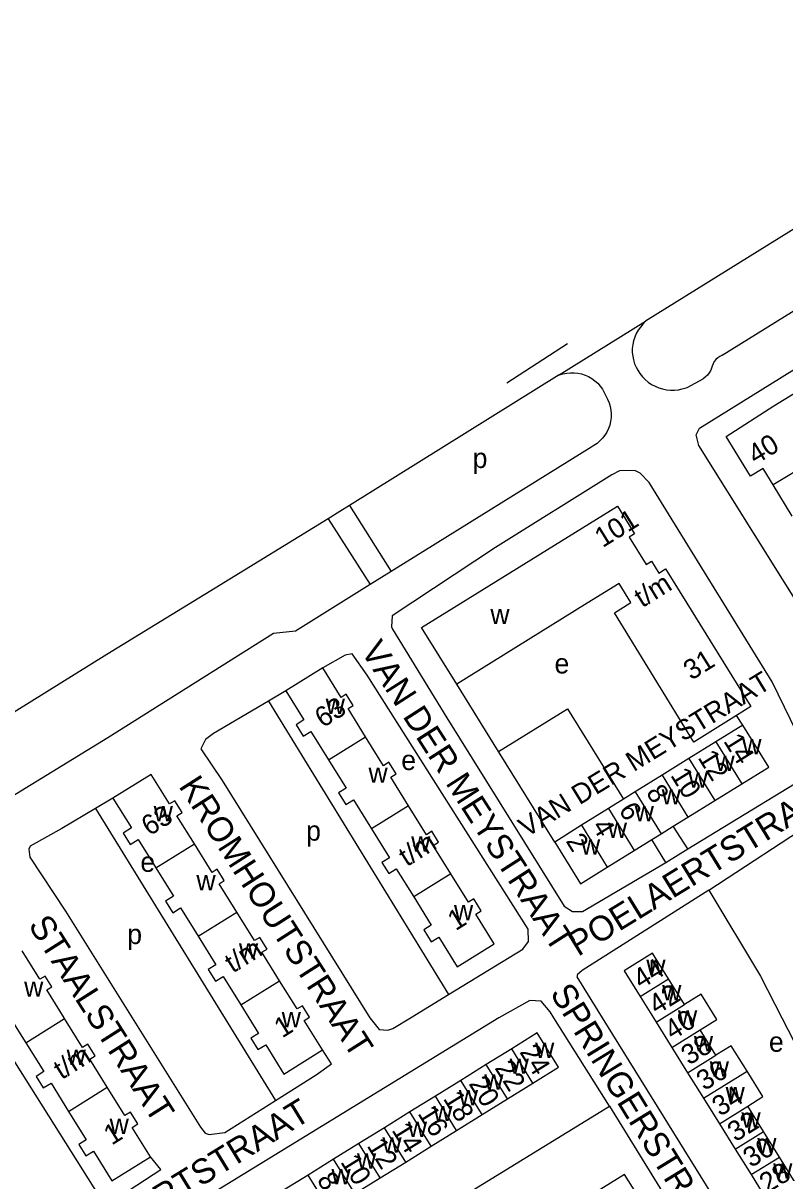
# Model space of a CAD drawing. Extents: x 159294 to 161936, y 384538 to 386517.
# Drawn here: x 160227.2 to 160380.3, y 386133.9 to 386366.6 of the extents above; entities that cross this region are included whole.
import ezdxf

# ---------------------------------------------------------------- set-up
doc = ezdxf.new("R2010")
doc.units = 0
for name, color, linetype in [('BLT_Basislijn', 7, 'Continuous'), ('BLT_Bebouwing', 7, 'Continuous'), ('BLT_Centroide', 7, 'Continuous'), ('BLT_Huisnummer', 7, 'Continuous'), ('BLT_Huisnummer_ tussenligend', 7, 'Continuous'), ('BLT_Huisnummer_reeks', 7, 'Continuous'), ('BLT_Onderverdeling_panden', 7, 'Continuous'), ('BLT_Straatnaam', 7, 'Continuous'), ('BLT_Straatnaam_verkleind', 7, 'Continuous'), ('BLT_Vlakafsluiter', 7, 'Continuous')]:
    doc.layers.add(name, color=color, linetype=linetype)

msp = doc.modelspace()

# ---------------------------------------------------------------- linework, layer by layer
at = {"layer": 'BLT_Basislijn'}
for p, q in [((160388.87, 386329.47), (160352.33, 386306.7)), ((160367.73, 386299.87), (160404.17, 386322.61)), ((160324.44, 386294.35), (160336.65, 386302.21)), ((160334.95, 386295.96), (160292.78, 386269.64)), ((160360.7, 386293.41), (160363.93, 386295.14)), ((160341.49, 386281.48), (160301.21, 386256.39)), ((160292.78, 386269.64), (160301.21, 386256.39)), ((160288.53, 386267.01), (160296.97, 386253.75)), ((160301.21, 386256.39), (160296.97, 386253.75)), ((160322.74, 386220.21), (160314.36, 386233.73)), ((160276.51, 386230.35), (160312.68, 386171.32)), ((160371.86, 386225.52), (160370.62, 386227.44)), ((160334.05, 386202), (160322.74, 386220.21)), ((160241.74, 386208.73), (160277.91, 386150.02)), ((160360.8, 386200.61), (160357.86, 386205.16)), ((160356.4, 386197.9), (160353.56, 386202.5)), ((160356.4, 386197.9), (160360.8, 386200.61)), ((160206.88, 386187.16), (160243.71, 386128.83)), ((160314.86, 386130.3), (160345.04, 386148.88)), ((160345.04, 386148.88), (160357.16, 386129.3))]:
    msp.add_line(p, q, dxfattribs=at)
for points in [[(160409.36, 386260.18), (160409.23, 386258.49), (160391, 386246.88), (160388.07, 386245.18), (160385.65, 386245.54), (160363.06, 386281.74), (160362.46, 386283.87), (160363.16, 386285.18), (160493.61, 386366.27), (160494.3, 386366.65)], [(160352.33, 386306.7), (160351.8, 386306.11), (160351.28, 386305.53), (160350.83, 386304.9), (160350.45, 386304.22), (160350.14, 386303.51), (160349.9, 386302.77), (160349.74, 386302), (160349.66, 386301.23), (160349.65, 386300.45), (160349.73, 386299.68), (160349.89, 386298.92), (160350.12, 386298.17), (160350.43, 386297.46), (160350.77, 386296.86)], [(160367.73, 386299.87), (160367.26, 386299.65), (160366.83, 386299.36), (160366.45, 386299.01), (160366.13, 386298.6), (160365.88, 386298.15), (160365.7, 386297.67), (160365.64, 386297.45)], [(160350.77, 386296.86), (160351.2, 386296.19), (160351.7, 386295.56), (160352.26, 386294.99), (160352.87, 386294.47), (160353.54, 386294.02), (160354.24, 386293.64), (160354.98, 386293.33), (160355.74, 386293.09), (160356.53, 386292.93), (160357.33, 386292.85), (160358.13, 386292.85), (160358.93, 386292.93), (160359.71, 386293.09), (160360.48, 386293.33), (160360.7, 386293.41)], [(160365.64, 386297.45), (160365.42, 386296.89), (160365.12, 386296.36), (160364.76, 386295.88), (160364.33, 386295.45), (160363.93, 386295.14)], [(160334.95, 386295.96), (160335.72, 386296.11), (160336.46, 386296.27), (160337.21, 386296.35), (160337.97, 386296.35), (160338.73, 386296.27), (160339.47, 386296.11), (160340.19, 386295.88), (160340.88, 386295.57), (160341.53, 386295.19), (160342.14, 386294.74), (160342.7, 386294.23), (160343.21, 386293.67), (160343.65, 386293.05), (160344.02, 386292.39), (160344.33, 386291.68)], [(160344.33, 386291.68), (160344.7, 386291.01), (160344.99, 386290.31), (160345.21, 386289.59), (160345.35, 386288.84), (160345.41, 386288.09), (160345.39, 386287.33), (160345.29, 386286.58), (160345.12, 386285.84), (160344.86, 386285.12), (160344.54, 386284.44), (160344.14, 386283.79), (160343.67, 386283.19), (160343.15, 386282.64), (160342.57, 386282.15), (160341.94, 386281.73), (160341.49, 386281.48)], [(160360.8, 386200.61), (160383.77, 386214.61), (160385.27, 386216.2), (160385.11, 386219.06), (160377.79, 386234.18), (160353.05, 386274.29), (160351.21, 386276.18), (160350.18, 386276.71), (160347.09, 386276.65), (160345.53, 386275.8), (160322.16, 386261.2), (160301.38, 386247.51), (160301.22, 386245.24), (160301.43, 386244.77), (160312.37, 386226.96), (160335.95, 386189.08), (160337.64, 386188.04), (160339.61, 386188.04), (160356.4, 386197.9)], [(160292.78, 386269.64), (160290.85, 386268.43), (160288.53, 386267.01)], [(160288.53, 386267.01), (160265.78, 386253.05), (160244.05, 386239.67)], [(160296.97, 386253.75), (160281.96, 386244.4), (160277.52, 386243.95), (160244.21, 386222.95)], [(160244.05, 386239.67), (160185.05, 386203.05), (160136.24, 386172.78), (160121.03, 386163.25)], [(160312.68, 386171.32), (160327.66, 386180.46), (160328.76, 386181.97), (160328.73, 386184.48), (160296.34, 386235.58), (160293.32, 386239.84), (160291.92, 386239.58), (160287.43, 386237.02)], [(160279.99, 386232.4), (160276.51, 386230.35)], [(160276.51, 386230.35), (160265.44, 386223.84), (160263.85, 386222.64), (160262.93, 386220.72), (160267.2, 386214.37), (160296.88, 386166.67), (160298.79, 386164.28), (160300.48, 386164.15), (160301.5, 386164.5), (160305.05, 386166.67), (160312.68, 386171.32)], [(160322.74, 386220.21), (160336.6, 386228.8), (160347.89, 386210.61)], [(160244.21, 386222.95), (160199.09, 386195.35), (160158.97, 386170.44), (160133.23, 386154.38)], [(160245.24, 386210.81), (160241.74, 386208.73)], [(160241.74, 386208.73), (160234.97, 386204.71), (160228.64, 386201.18), (160228.32, 386200.55), (160228.52, 386198.94), (160235.7, 386188.09), (160249.1, 386166.67), (160262.85, 386144.69), (160263.81, 386143.46), (160264.59, 386143.21), (160267.71, 386143.6), (160277.91, 386150.02)], [(160365.03, 386192.34), (160386.96, 386206.69), (160388.39, 386206.85), (160390.3, 386206.34), (160391.41, 386205), (160409.36, 386166.67), (160421.55, 386140.65), (160423.49, 386136.09), (160418.8, 386134.45)], [(160365.03, 386192.34), (160339.6, 386176.18), (160338.66, 386175.38), (160338.5, 386174.9), (160343.61, 386166.67), (160375.58, 386115.12)], [(160365.03, 386192.34), (160375.41, 386175), (160379.69, 386166.67), (160398.73, 386129.63), (160399.65, 386128.07)], [(160345.04, 386148.88), (160333.88, 386166.67), (160333.15, 386167.83), (160331.35, 386170.03), (160329.05, 386170.15), (160322.85, 386166.67), (160265.21, 386131.35)], [(160277.91, 386150.02), (160286.13, 386155.2), (160289.18, 386157.4), (160287.4, 386160.19)], [(160243.71, 386128.83), (160254.88, 386136.16), (160252.81, 386138.73)]]:
    msp.add_lwpolyline(points, dxfattribs=at)
at = {"layer": 'BLT_Bebouwing'}
for p, q in [((160381.81, 386267.53), (160377.97, 386273.8)), ((160287.43, 386237.02), (160279.99, 386232.4)), ((160371.86, 386225.52), (160366.45, 386222.15)), ((160366.45, 386222.15), (160361.05, 386218.8)), ((160361.05, 386218.8), (160355.65, 386215.44)), ((160355.65, 386215.44), (160350.25, 386212.08)), ((160347.89, 386210.61), (160344.85, 386208.72)), ((160350.25, 386212.08), (160347.89, 386210.61)), ((160344.85, 386208.72), (160339.45, 386205.36)), ((160339.45, 386205.36), (160334.05, 386202)), ((160353.56, 386202.5), (160355.44, 386203.67)), ((160355.44, 386203.67), (160357.86, 386205.16)), ((160360.14, 386169.3), (160356.91, 386174.5)), ((160354.45, 386165.76), (160357.63, 386160.66)), ((160366.47, 386159.14), (160363.32, 386164.21)), ((160325.42, 386160.43), (160320.3, 386157.25)), ((160357.63, 386160.66), (160360.78, 386155.6)), ((160320.3, 386157.25), (160315.18, 386154.08)), ((160360.78, 386155.6), (160363.97, 386150.48)), ((160315.18, 386154.08), (160310.06, 386150.9)), ((160324.57, 386150.36), (160329.69, 386153.54)), ((160310.06, 386150.9), (160304.95, 386147.73)), ((160319.46, 386147.19), (160324.57, 386150.36)), ((160363.97, 386150.48), (160367.16, 386145.36)), ((160304.95, 386147.73), (160299.83, 386144.55)), ((160376.04, 386143.78), (160372.85, 386148.9)), ((160314.34, 386144.01), (160319.46, 386147.19)), ((160367.16, 386145.36), (160370.34, 386140.24)), ((160299.83, 386144.55), (160294.71, 386141.38)), ((160309.22, 386140.84), (160314.34, 386144.01)), ((160379.22, 386138.66), (160376.04, 386143.78)), ((160294.71, 386141.38), (160289.6, 386138.2)), ((160304.11, 386137.66), (160309.22, 386140.84)), ((160289.6, 386138.2), (160284.48, 386135.03)), ((160370.34, 386140.24), (160373.53, 386135.12)), ((160382.41, 386133.55), (160379.22, 386138.66)), ((160298.99, 386134.49), (160304.11, 386137.66)), ((160284.48, 386135.03), (160279.36, 386131.85)), ((160293.87, 386131.31), (160298.99, 386134.49)), ((160373.53, 386135.12), (160376.72, 386130))]:
    msp.add_line(p, q, dxfattribs=at)
for points in [[(160377.97, 386273.8), (160375.97, 386277.08), (160373.44, 386275.54), (160368.55, 386283.52), (160378.11, 386289.71), (160385.18, 386294.03), (160388.33, 386288.88), (160389.38, 386289.52), (160391.99, 386285.26), (160393.06, 386283.51), (160388.23, 386280.56), (160388.45, 386280.2)], [(160314.36, 386233.73), (160307.28, 386245.11), (160315.17, 386250), (160346.65, 386269.53), (160350.1, 386263.95), (160349.04, 386263.27), (160352.43, 386257.77), (160353.53, 386258.47), (160354.99, 386256.08), (160356.33, 386256.94), (160360.64, 386250), (160373.51, 386229.24), (160370.62, 386227.44)], [(160370.62, 386227.44), (160362.05, 386222.1), (160346.07, 386248.09), (160349.16, 386250), (160349.37, 386250.13), (160346.99, 386253.98), (160340.58, 386250), (160314.36, 386233.73)], [(160296.04, 386223.15), (160292.52, 386228.82), (160293.53, 386229.44), (160292.12, 386231.71), (160291.11, 386231.08), (160287.43, 386237.02)], [(160279.99, 386232.4), (160283.63, 386226.54), (160282.08, 386225.58), (160283.51, 386223.27), (160285.05, 386224.23), (160288.59, 386218.52)], [(160371.67, 386213.71), (160377.1, 386217.07), (160371.86, 386225.52)], [(160304.67, 386209.25), (160301.09, 386215.02), (160302.18, 386215.7), (160300.74, 386218.03), (160299.64, 386217.35), (160296.04, 386223.15)], [(160288.59, 386218.52), (160292.13, 386212.82), (160290.59, 386211.86), (160292.05, 386209.51), (160293.62, 386210.48), (160297.24, 386204.64)], [(160261.63, 386201.61), (160258.1, 386207.29), (160259.14, 386207.95), (160257.68, 386210.31), (160256.64, 386209.66), (160252.94, 386215.6), (160245.24, 386210.81)], [(160366.26, 386210.36), (160371.67, 386213.71)], [(160245.24, 386210.81), (160248.96, 386204.82), (160247.29, 386203.78), (160248.73, 386201.48), (160250.35, 386202.49), (160253.89, 386196.8)], [(160360.85, 386207.01), (160366.26, 386210.36)], [(160313.17, 386195.58), (160309.63, 386201.27), (160310.72, 386201.95), (160309.35, 386204.15), (160308.25, 386203.47), (160304.67, 386209.25)], [(160357.86, 386205.16), (160360.85, 386207.01)], [(160297.24, 386204.64), (160300.85, 386198.83), (160299.31, 386197.88), (160300.68, 386195.68), (160302.2, 386196.62), (160305.72, 386190.95)], [(160270.18, 386187.88), (160266.62, 386193.61), (160267.63, 386194.24), (160266.2, 386196.54), (160265.18, 386195.9), (160261.63, 386201.61)], [(160334.05, 386202), (160339.22, 386193.62), (160344.63, 386196.97)], [(160350.04, 386200.32), (160353.56, 386202.5)], [(160344.63, 386196.97), (160350.04, 386200.32)], [(160253.89, 386196.8), (160257.43, 386191.1), (160255.83, 386190.11), (160257.27, 386187.78), (160258.84, 386188.76), (160262.39, 386183.04)], [(160305.72, 386190.95), (160309.24, 386185.28), (160307.72, 386184.34), (160309.22, 386181.93), (160310.76, 386182.88), (160314.46, 386176.93), (160321.89, 386181.53), (160318.2, 386187.47), (160319.3, 386188.15), (160317.81, 386190.56), (160316.71, 386189.88), (160313.17, 386195.58)], [(160278.76, 386174.11), (160275.21, 386179.83), (160276.25, 386180.47), (160274.79, 386182.82), (160273.73, 386182.17), (160270.18, 386187.88)], [(160262.39, 386183.04), (160265.95, 386177.32), (160264.41, 386176.36), (160265.86, 386174.04), (160267.39, 386174.99), (160270.96, 386169.26)], [(160235.54, 386166.49), (160235.43, 386166.67), (160231.94, 386172.27), (160232.97, 386172.91), (160231.62, 386175.06), (160230.58, 386174.41), (160227.01, 386180.13)], [(160356.91, 386174.5), (160353.72, 386179.62), (160348.03, 386176.07), (160351.22, 386170.96)], [(160219.24, 386175.28), (160222.79, 386169.58), (160221.26, 386168.63), (160222.49, 386166.67), (160222.61, 386166.47), (160222.92, 386166.67), (160224.14, 386167.42), (160224.61, 386166.67), (160227.74, 386161.63)], [(160287.4, 386160.19), (160283.71, 386166.12), (160284.58, 386166.67), (160284.76, 386166.78), (160283.34, 386169.07), (160282.3, 386168.43), (160278.76, 386174.11)], [(160351.22, 386170.96), (160353.89, 386166.67), (160354.45, 386165.76)], [(160363.32, 386164.21), (160366.68, 386166.3), (160363.5, 386171.4), (160360.14, 386169.3)], [(160270.96, 386169.26), (160272.57, 386166.67), (160274.52, 386163.52), (160272.94, 386162.54), (160274.37, 386160.25), (160275.96, 386161.24), (160279.62, 386155.35), (160287.4, 386160.19)], [(160244.12, 386152.68), (160240.58, 386158.36), (160241.65, 386159.03), (160240.21, 386161.35), (160239.15, 386160.69), (160235.54, 386166.49)], [(160227.74, 386161.63), (160231.35, 386155.85), (160229.81, 386154.88), (160231.25, 386152.57), (160232.8, 386153.53), (160236.34, 386147.84)], [(160329.69, 386153.54), (160334.8, 386156.71), (160330.53, 386163.6), (160325.42, 386160.43)], [(160372.74, 386155.92), (160369.56, 386161.02), (160366.47, 386159.14)], [(160372.85, 386148.9), (160375.91, 386150.82), (160372.74, 386155.92)], [(160252.81, 386138.73), (160249.14, 386144.63), (160250.23, 386145.31), (160248.76, 386147.66), (160247.67, 386146.98), (160244.12, 386152.68)], [(160236.34, 386147.84), (160239.89, 386142.15), (160238.38, 386141.2), (160239.82, 386138.88), (160241.35, 386139.84), (160245.05, 386133.9), (160252.81, 386138.73)], [(160346.49, 386126.35), (160351.61, 386129.52), (160348.1, 386135.18), (160343.85, 386132.55), (160342.98, 386132.01)]]:
    msp.add_lwpolyline(points, dxfattribs=at)
at = {"layer": 'BLT_Onderverdeling_panden'}
for p, q in [((160388.45, 386280.2), (160377.97, 386273.8)), ((160288.59, 386218.52), (160296.04, 386223.15)), ((160366.45, 386222.15), (160371.67, 386213.71)), ((160361.05, 386218.8), (160366.26, 386210.36)), ((160355.65, 386215.44), (160360.85, 386207.01)), ((160350.25, 386212.08), (160355.44, 386203.67)), ((160304.67, 386209.25), (160297.24, 386204.64)), ((160344.85, 386208.72), (160350.04, 386200.32)), ((160339.45, 386205.36), (160344.63, 386196.97)), ((160253.89, 386196.8), (160261.63, 386201.61)), ((160313.17, 386195.58), (160305.72, 386190.95)), ((160262.39, 386183.04), (160270.18, 386187.88)), ((160270.96, 386169.26), (160278.76, 386174.11)), ((160351.22, 386170.96), (160356.91, 386174.5)), ((160354.45, 386165.76), (160360.14, 386169.3)), ((160227.74, 386161.63), (160235.54, 386166.49)), ((160357.63, 386160.66), (160363.32, 386164.21)), ((160329.69, 386153.54), (160325.42, 386160.43)), ((160360.78, 386155.6), (160366.47, 386159.14)), ((160324.57, 386150.36), (160320.3, 386157.25)), ((160363.97, 386150.48), (160372.74, 386155.92)), ((160236.34, 386147.84), (160244.12, 386152.68)), ((160319.46, 386147.19), (160315.18, 386154.08)), ((160314.34, 386144.01), (160310.06, 386150.9)), ((160309.22, 386140.84), (160304.95, 386147.73)), ((160367.16, 386145.36), (160372.85, 386148.9)), ((160304.11, 386137.66), (160299.83, 386144.55)), ((160370.34, 386140.24), (160376.04, 386143.78)), ((160298.99, 386134.49), (160294.71, 386141.38)), ((160293.87, 386131.31), (160289.6, 386138.2)), ((160373.53, 386135.12), (160379.22, 386138.66)), ((160288.76, 386128.14), (160284.48, 386135.03))]:
    msp.add_line(p, q, dxfattribs=at)
at = {"layer": 'BLT_Vlakafsluiter'}
msp.add_line((160334.95, 386295.96), (160352.33, 386306.7), dxfattribs=at)

# ---------------------------------------------------------------- texts
at = {"layer": 'BLT_Centroide'}
for s, p in [('p', (160317.56, 386277.2)), ('w', (160321.12, 386245.81)), ('e', (160334.02, 386235.89)), ('w', (160288.02, 386227.75)), ('w', (160371.77, 386219.62)), ('e', (160303.21, 386216.47)), ('w', (160366.36, 386216.27)), ('w', (160296.62, 386213.91)), ('w', (160360.95, 386212.91)), ('w', (160355.55, 386209.55)), ('w', (160253.44, 386206.17)), ('w', (160350.14, 386206.19)), ('w', (160344.73, 386202.84)), ('p', (160284.08, 386202.27)), ('w', (160305.2, 386200.08)), ('w', (160339.34, 386199.48)), ('e', (160250.77, 386196)), ('w', (160262.03, 386192.27)), ('w', (160313.8, 386186.28)), ('p', (160248.13, 386181.48)), ('w', (160270.58, 386178.56)), ('w', (160352.47, 386175.28)), ('w', (160227.39, 386170.88)), ('w', (160355.66, 386170.16)), ('w', (160279.17, 386164.75)), ('w', (160358.84, 386165.06)), ('w', (160330.11, 386158.58)), ('w', (160362.03, 386159.94)), ('e', (160377.12, 386159.83)), ('w', (160235.94, 386157.19)), ('w', (160325, 386155.39)), ('w', (160365.22, 386154.81)), ('w', (160319.88, 386152.22)), ('w', (160314.77, 386149.05)), ('w', (160368.41, 386149.69)), ('w', (160309.64, 386145.88)), ('w', (160371.59, 386144.56)), ('w', (160244.58, 386143.3)), ('w', (160304.53, 386142.7)), ('w', (160299.41, 386139.52)), ('w', (160374.78, 386139.44)), ('w', (160294.3, 386136.34)), ('w', (160289.17, 386133.17)), ('w', (160377.97, 386134.34))]:
    msp.add_text(s, height=4, dxfattribs=at).set_placement(p)
at = {"layer": 'BLT_Huisnummer'}
for s, rotation, p in [('14', 301.7793, (160367.88, 386222.3)), ('10', 301.7793, (160357.22, 386215.43)), ('6', 301.7793, (160346.8, 386208.45)), ('2', 301.7793, (160336.18, 386202.21)), ('44', 31.9121, (160351.41, 386172.32)), ('40', 31.9093, (160357.73, 386162.06)), ('24', 301.8204, (160326.89, 386159.78)), ('36', 31.9093, (160364.14, 386151.89)), ('18', 301.8241, (160311.52, 386150.42)), ('32', 31.9139, (160370.39, 386141.6)), ('14', 301.8241, (160301.18, 386144.08)), ('10', 301.8181, (160290.88, 386137.68)), ('28', 31.9111, (160376.8, 386131.3))]:
    msp.add_text(s, height=4, rotation=rotation, dxfattribs=at).set_placement(p)
at = {"layer": 'BLT_Huisnummer_ tussenligend'}
for s, rotation, p in [('12', 301.7793, (160362.71, 386218.99)), ('8', 301.7793, (160352.31, 386211.98)), ('4', 301.7793, (160341.42, 386205.17)), ('42', 31.9093, (160354.56, 386167.18)), ('38', 31.9093, (160361.06, 386157.02)), ('22', 301.8241, (160321.88, 386156.58)), ('20', 301.8241, (160316.67, 386153.41)), ('34', 31.9139, (160367.29, 386146.72)), ('16', 301.8241, (160306.4, 386147.43)), ('12', 301.8181, (160296.19, 386140.93)), ('30', 31.9111, (160373.52, 386136.41)), ('8', 301.8219, (160286.13, 386134.1))]:
    msp.add_text(s, height=4, rotation=rotation, dxfattribs=at).set_placement(p)
at = {"layer": 'BLT_Huisnummer_reeks'}
for s, rotation, p in [('40', 31.4205, (160374.45, 386277.79)), ('101', 31.8087, (160343.69, 386261.08)), ('t/m', 31.8828, (160351.65, 386249)), ('31', 31.9411, (160361.53, 386234.41)), ('63', 31.9351, (160287.43, 386224.86)), ('63', 31.9351, (160252.57, 386203.12)), ('t/m', 31.9291, (160304.32, 386196.94)), ('1', 31.9323, (160314.13, 386184.05)), ('t/m', 31.9291, (160269.34, 386175.54)), ('1', 31.9323, (160279.26, 386162.48)), ('t/m', 31.9291, (160234.93, 386154.12)), ('1', 31.9323, (160244.99, 386140.93))]:
    msp.add_text(s, height=4, rotation=rotation, dxfattribs=at).set_placement(p)
at = {"layer": 'BLT_Straatnaam'}
for s, height, rotation, p in [('VAN DER MEYSTRAAT', 5, 302.6884, (160294.94, 386240.43)), ('KROMHOUTSTRAAT', 5, 302.6425, (160258.34, 386213.23)), ('POELAERTSTRAAT', 4.9999, 31.5533, (160338.75, 386178.88)), ('STAALSTRAAT', 4.9999, 302.441, (160228.1, 386185.28)), ('SPRINGERSTRAAT', 4.9999, 301.5596, (160333.01, 386171.61)), ('OUTSHOORNSTRAAT', 5, 301.7946, (160190.24, 386170.01)), ('POELAERTSTRAAT', 4.9999, 31.5533, (160232.43, 386113.92))]:
    msp.add_text(s, height=height, rotation=rotation, dxfattribs=at).set_placement(p)
at = {"layer": 'BLT_Straatnaam_verkleind'}
msp.add_text('VAN DER MEYSTRAAT', height=4, rotation=31.4841, dxfattribs=at).set_placement((160328.39, 386202.84))

doc.saveas('drawing.dxf')
